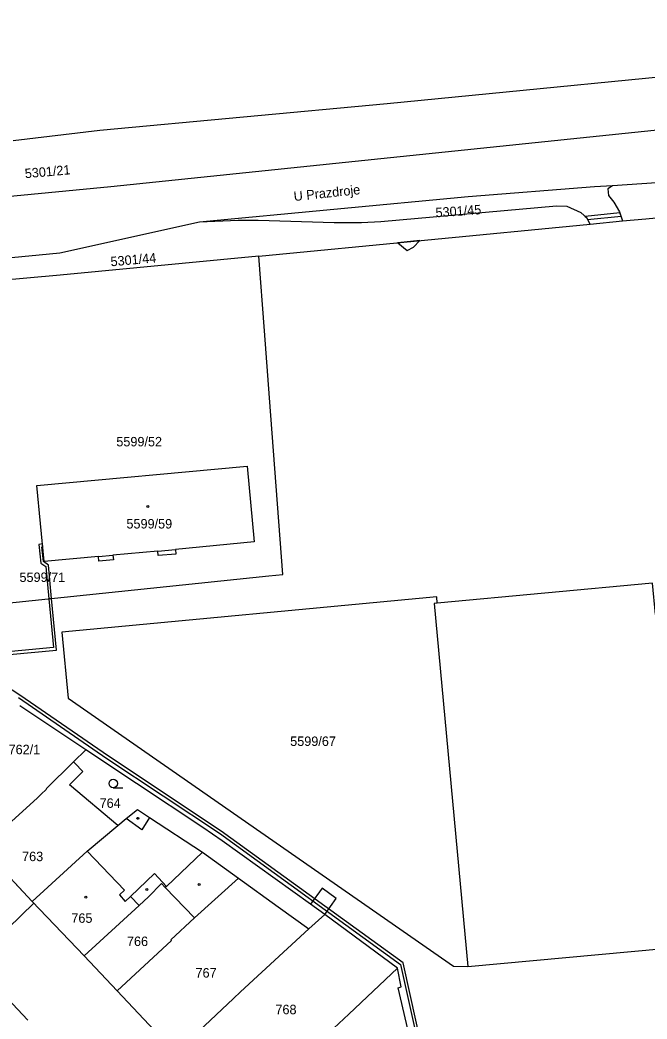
# Model space of a CAD drawing. Extents: x -821458 to -820266, y -1071458 to -1069826.
# Drawn here: x -821317.4 to -821204.8, y -1070028.3 to -1069849 of the extents above; entities that cross this region are included whole.
import ezdxf

# ---------------------------------------------------------------- set-up
doc = ezdxf.new("R2010")
doc.units = 0
for name, color, linetype in [('Vrstva 1', 7, 'Continuous'), ('Vrstva 13', 7, 'Continuous'), ('Vrstva 2', 7, 'Continuous'), ('Vrstva 3', 7, 'Continuous'), ('Vrstva 4', 7, 'Continuous'), ('Vrstva 5', 7, 'Continuous'), ('Vrstva 7', 7, 'Continuous')]:
    doc.layers.add(name, color=color, linetype=linetype)

msp = doc.modelspace()

# ---------------------------------------------------------------- linework, layer by layer
at = {"layer": 'Vrstva 1'}
for p, q in [((-821214.98, -1069885.63), (-821209.14, -1069885.06)), ((-821274.54, -1069891.39), (-821214.98, -1069885.63)), ((-821305.58, -1069979.99), (-821317.44, -1069972.1)), ((-821307.81, -1069982.16), (-821305.58, -1069979.99)), ((-821324.17, -1069997.7), (-821315.23, -1070007.23)), ((-821340.69, -1070002.53), (-821315.99, -1070028.55)), ((-821286.07, -1070010.2), (-821278.16, -1070003.04)), ((-821315.23, -1070007.23), (-821305.89, -1070016.99)), ((-821265.53, -1070012.14), (-821262.68, -1070009.55)), ((-821249.59, -1070019.24), (-821262.68, -1070009.55)), ((-821305.89, -1070016.99), (-821299.98, -1070023.29)), ((-821299.98, -1070023.29), (-821289.45, -1070034.4))]:
    msp.add_line(p, q, dxfattribs=at)
for points in [[(-821401.79, -1069888.55), (-821396.38, -1069888.03), (-821301.11, -1069878.88), (-821163.06, -1069864.6), (-821108.67, -1069859.31), (-821104.19, -1069858.87), (-821101.19, -1069858.58), (-821096.14, -1069858.08), (-821092.87, -1069856.06), (-821092.18, -1069852.96), (-821094.27, -1069849.73), (-821097.25, -1069848.99), (-821101.9, -1069849.39), (-821105.19, -1069849.71), (-821109.73, -1069850.16), (-821251.45, -1069864.02), (-821303.1, -1069868.83), (-821318.66, -1069870.67)], [(-821099.18, -1069869.56), (-821100.33, -1069869.67), (-821103.12, -1069869.93), (-821163.58, -1069875.55), (-821210.97, -1069878.75)], [(-821209.14, -1069885.06), (-821204.97, -1069884.66), (-821102.76, -1069874.78)], [(-821210.97, -1069878.75), (-821214.17, -1069878.97), (-821236.91, -1069880.73), (-821285.17, -1069885.29)], [(-821210.97, -1069878.75), (-821211.79, -1069879.32), (-821211.69, -1069880.5), (-821210.7, -1069881.72), (-821209.71, -1069883.41), (-821209.14, -1069885.06)], [(-821214.98, -1069885.63), (-821215.59, -1069884.53), (-821216.62, -1069883.6), (-821219.13, -1069882.48), (-821221.01, -1069882.41), (-821252.61, -1069885.23), (-821256.07, -1069885.39), (-821260.98, -1069885.43), (-821274.66, -1069884.96), (-821278.21, -1069884.97), (-821285.17, -1069885.29)], [(-821285.17, -1069885.29), (-821310.26, -1069890.87), (-821394.68, -1069899), (-821403.18, -1069899.82)], [(-821274.54, -1069891.39), (-821310.18, -1069894.83), (-821394.16, -1069902.36)], [(-821372.25, -1069947.02), (-821371.7, -1069946.55), (-821370.31, -1069945.37), (-821367.11, -1069942.65), (-821362.25, -1069938.53), (-821330.97, -1069958.32), (-821326.19, -1069954.35), (-821318.1, -1069953.51), (-821272.71, -1069948.78), (-821270.2, -1069948.52), (-821272.6, -1069916.85), (-821273.51, -1069904.81), (-821274.54, -1069891.39)], [(-821275.33, -1069942.7), (-821289.47, -1069944.03), (-821289.4, -1069944.86), (-821292.58, -1069945.15), (-821292.67, -1069944.32), (-821300.72, -1069945.07), (-821300.65, -1069945.9), (-821303.26, -1069946.15), (-821303.34, -1069945.31), (-821313.09, -1069946.2), (-821314.38, -1069932.57), (-821276.61, -1069929.08), (-821275.33, -1069942.7)], [(-821069.9, -1069943.03), (-821138.37, -1069949.45), (-821138.89, -1069944.15), (-821183.29, -1069948.31), (-821182.81, -1069953.61), (-821201.39, -1069955.37), (-821201.37, -1069955.54), (-821203.25, -1069955.71), (-821203.8, -1069950.08), (-821242.45, -1069953.67)], [(-821242.45, -1069953.67), (-821242.55, -1069952.56), (-821309.9, -1069958.87), (-821308.8, -1069970.72), (-821239.52, -1070018.83), (-821236.96, -1070018.93)], [(-821242.45, -1069953.67), (-821243.02, -1069953.72), (-821236.96, -1070018.93)], [(-821262.68, -1070009.55), (-821265.24, -1070007.72), (-821281.1, -1069996.38), (-821284.57, -1069993.97), (-821296.49, -1069986.04), (-821305.58, -1069979.99)], [(-821318.87, -1069992.82), (-821314.37, -1069988.68), (-821313.66, -1069988.01), (-821312.67, -1069987.07), (-821312.75, -1069986.99), (-821307.81, -1069982.16)], [(-821299.82, -1069993.57), (-821308.56, -1069986.27), (-821306.12, -1069983.89), (-821307.59, -1069982.38), (-821307.81, -1069982.16)], [(-821299.82, -1069993.57), (-821298.38, -1069992.35), (-821296.31, -1069990.73), (-821294.15, -1069992.15), (-821284.66, -1069998.4), (-821278.16, -1070003.04)], [(-821315.23, -1070007.23), (-821305.35, -1069998.21), (-821299.82, -1069993.57)], [(-821236.96, -1070018.93), (-821195.9, -1070015.13), (-821194.73, -1070027.25), (-821193.83, -1070036.82), (-821193.39, -1070036.85), (-821180.67, -1070033.2), (-821181.06, -1070029.8), (-821162.8, -1070028.08), (-821064.55, -1069999.98)], [(-821278.16, -1070003.04), (-821271.03, -1070008.2), (-821265.53, -1070012.14)], [(-821305.89, -1070016.99), (-821296.02, -1070007.94), (-821294.35, -1070006.42), (-821292.02, -1070004.03), (-821291.35, -1070004.73), (-821286.07, -1070010.2)], [(-821299.98, -1070023.29), (-821290.2, -1070014.26), (-821290.31, -1070014.15), (-821286.07, -1070010.2)], [(-821289.45, -1070034.4), (-821279.09, -1070024.66), (-821277.81, -1070023.46), (-821265.53, -1070012.14)], [(-821278.33, -1070046.1), (-821268.7, -1070037.11), (-821267.06, -1070035.58), (-821261.06, -1070029.96), (-821258.36, -1070027.44), (-821249.59, -1070019.24)], [(-821242.69, -1070052.35), (-821244.41, -1070044.64), (-821243.95, -1070044.52), (-821244.63, -1070041.59), (-821245.07, -1070041.7), (-821249.48, -1070022.73), (-821248.91, -1070022.58), (-821249.59, -1070019.24)]]:
    msp.add_lwpolyline(points, dxfattribs=at)
at = {"layer": 'Vrstva 13'}
for points in [[(-821215.88, -1069884.26), (-821215.59, -1069884.53), (-821215.43, -1069884.82), (-821209.43, -1069884.21), (-821209.63, -1069883.63)], [(-821245.56, -1069888.59), (-821249.56, -1069888.97), (-821247.86, -1069890.38), (-821246.71, -1069889.78)], [(-821314.07, -1069943.13), (-821313.7, -1069946.51), (-821312.81, -1069947.12), (-821312.25, -1069952.9), (-821311.75, -1069952.85), (-821312.33, -1069946.84), (-821313.22, -1069946.23), (-821313.51, -1069943.57), (-821313.34, -1069943.56), (-821313.39, -1069943.06)]]:
    msp.add_lwpolyline(points, close=True, dxfattribs=at)
for points in [[(-821327.79, -1069963.68), (-821310.86, -1069962.1), (-821311.75, -1069952.85), (-821312.25, -1069952.9), (-821311.4, -1069961.64), (-821328.51, -1069963.24)], [(-821242.63, -1070045.06), (-821248.6, -1070018.25), (-821281.29, -1069994.59), (-821301.54, -1069981.13), (-821317.43, -1069970.21), (-821325.81, -1069964.83)], [(-821317.71, -1069970.63), (-821301.82, -1069981.55), (-821281.57, -1069995), (-821249.04, -1070018.55), (-821243.11, -1070045.18)], [(-821319.57, -1070012), (-821314.95, -1070007.52), (-821315.23, -1070007.23), (-821318.46, -1070003.79)]]:
    msp.add_lwpolyline(points, dxfattribs=at)
at = {"layer": 'Vrstva 3'}
msp.add_line((-821300.68, -1069986.81), (-821298.93, -1069986.81), dxfattribs=at)
msp.add_circle((-821300.68, -1069986.06), 0.75, dxfattribs=at)
at = {"layer": 'Vrstva 4'}
for p, q in [((-821292.67, -1069944.32), (-821289.47, -1069944.03)), ((-821303.34, -1069945.31), (-821300.72, -1069945.07)), ((-821295.54, -1069994.37), (-821298.38, -1069992.35)), ((-821294.15, -1069992.15), (-821295.54, -1069994.37)), ((-821305.35, -1069998.21), (-821298.63, -1070005.22)), ((-821291.13, -1070004.52), (-821284.66, -1069998.4)), ((-821297.56, -1070006.33), (-821293.27, -1070002.22)), ((-821293.27, -1070002.22), (-821291.13, -1070004.52)), ((-821298.63, -1070005.22), (-821299.52, -1070006.07)), ((-821291.13, -1070004.52), (-821291.35, -1070004.73)), ((-821263.13, -1070004.85), (-821265.24, -1070007.72)), ((-821260.59, -1070006.68), (-821263.13, -1070004.85)), ((-821299.52, -1070006.07), (-821298.52, -1070007.26)), ((-821298.52, -1070007.26), (-821297.56, -1070006.33)), ((-821297.56, -1070006.33), (-821296.02, -1070007.94)), ((-821262.68, -1070009.55), (-821260.59, -1070006.68))]:
    msp.add_line(p, q, dxfattribs=at)
at = {"layer": 'Vrstva 5'}
for centre in [(-821294.47, -1069936.35), (-821296.26, -1069992.31), (-821294.66, -1070005.11), (-821285.23, -1070004.18), (-821305.62, -1070006.49)]:
    msp.add_circle(centre, 0.175, dxfattribs=at)

# ---------------------------------------------------------------- texts
at = {"layer": 'Vrstva 2'}
for s, rotation, p in [('5301/21', 5, (-821316.49, -1069877.41)), ('5301/45', 4, (-821242.7, -1069884.42)), ('5301/44', 5, (-821301.08, -1069893.22))]:
    msp.add_text(s, height=1.7, rotation=rotation, dxfattribs=at).set_placement(p)
for s, p in [('5599/52', (-821300.12, -1069925.54)), ('5599/59', (-821298.3, -1069940.28)), ('5599/71', (-821317.52, -1069949.88)), ('5599/67', (-821268.88, -1069979.32)), ('762/1', (-821319.48, -1069980.8)), ('764', (-821303.12, -1069990.43)), ('763', (-821317.05, -1070000)), ('765', (-821308.2, -1070011.07)), ('766', (-821298.21, -1070015.24)), ('767', (-821285.89, -1070020.9)), ('768', (-821271.53, -1070027.48))]:
    msp.add_text(s, height=1.7, dxfattribs=at).set_placement(p)
at = {"layer": 'Vrstva 7'}
msp.add_text('U Prazdroje', height=1.7, rotation=6, dxfattribs=at).set_placement((-821268.16, -1069881.5))

doc.saveas('drawing.dxf')
